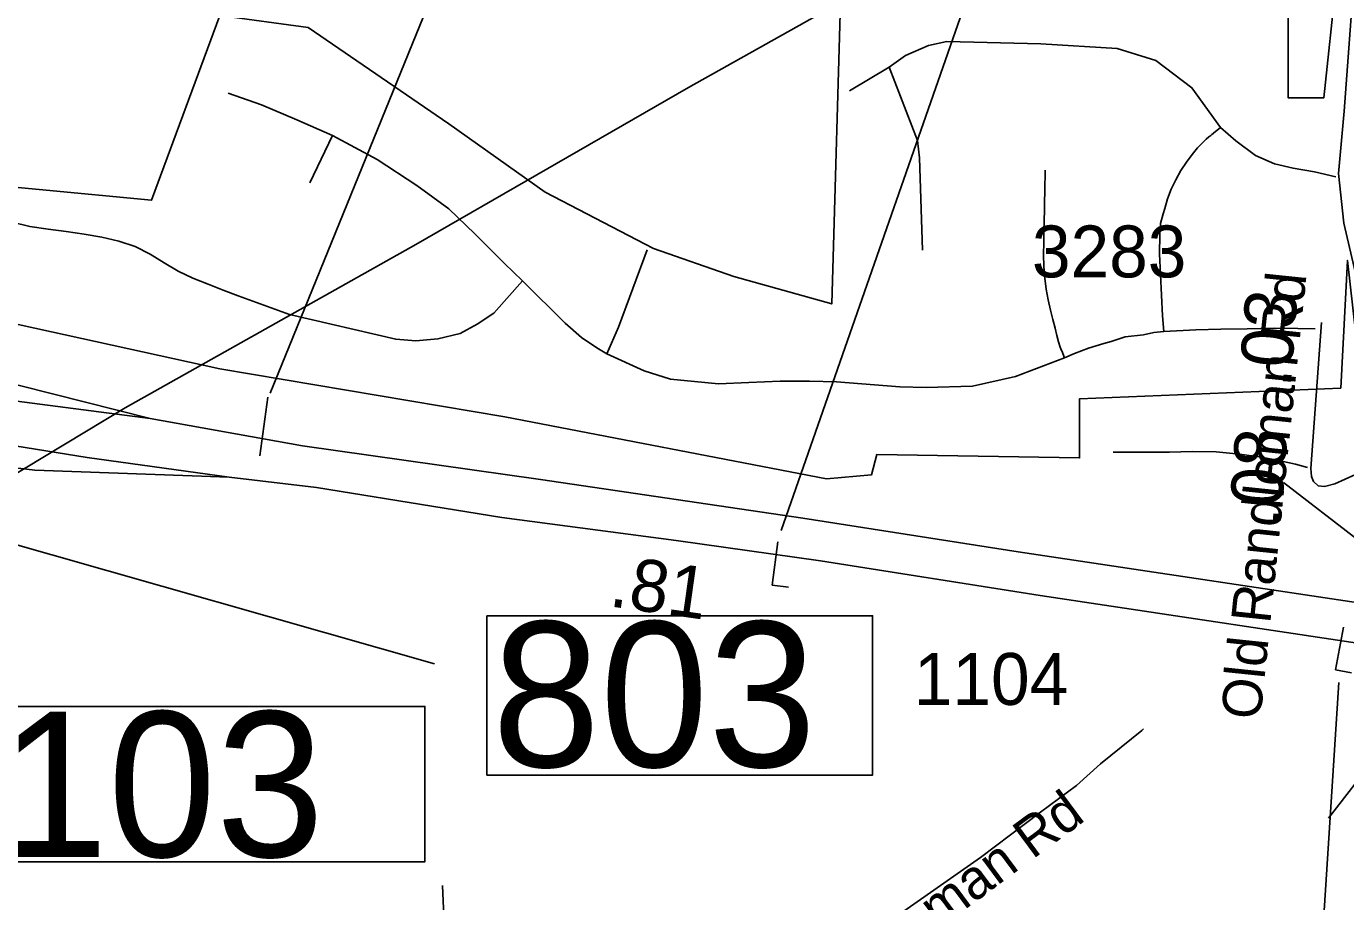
# Model space of a CAD drawing. Extents: x 1662474 to 1856135, y 779280 to 917889.
# Drawn here: x 1758338 to 1761515, y 819355 to 821463 of the extents above; entities that cross this region are included whole.
import ezdxf

# ---------------------------------------------------------------- set-up
doc = ezdxf.new("R2010")
doc.units = 0
for name, color, linetype in [('Exist Boundary Political City Limit New', 7, 'Continuous'), ('Exist Boundary Political City Limit New Hole', 7, 'Continuous'), ('Exist Road Non-System Type 51', 7, 'Continuous'), ('Exist Road Primary Interstate Divided Center Attributed', 7, 'Continuous'), ('Exist Road Primary Interstate Mileage Hundredths English Label', 7, 'Continuous'), ('Exist Road Primary Interstate Ramp 1 Lane Attributed', 7, 'Continuous'), ('Exist Road Primary Interstate Structure Cantilever Sign CELL', 7, 'Continuous'), ('Exist Road Primary Interstate Structure Cantilever Sign Number Label', 7, 'Continuous'), ('Exist Road Primary Interstate Structure Ovrhead Sign CELL', 7, 'Continuous'), ('Exist Road Secondary Mileage Hundredths English Label', 7, 'Continuous'), ('Exist Road Secondary Structure Standard Bridge CELL', 7, 'Continuous'), ('Exist Road Secondary Structure Standard Bridge Number Label', 7, 'Continuous'), ('Exist Road Secondary Type 51 Attributed', 7, 'Continuous'), ('Exist Road Secondary Type 51 Label', 7, 'Continuous'), ('Exist Road Secondary Type 51 Number Label', 7, 'Continuous'), ('Exist Utilities Electrical Transmission Line', 7, 'Continuous'), ('Map Preparation Boundary City Limit Buffer Line', 7, 'Continuous')]:
    doc.layers.add(name, color=color, linetype=linetype)

msp = doc.modelspace()

# ---------------------------------------------------------------- linework, layer by layer
at = {"layer": 'Exist Boundary Political City Limit New'}
for points in [[(1757556, 821147.2), (1758639.4, 821044.5), (1758803.9, 821489.2), (1759016.6, 821460.2), (1759355.1, 821228.2), (1759587.2, 821063.8), (1759848.4, 820928.5), (1760041.8, 820860.8), (1760277.4, 820794.6), (1760301.1, 821606.4), (1760331.2, 821606.4), (1760343.1, 821943), (1760262.2, 821966.1), (1760300.8, 822681.8), (1759794.5, 822719.9), (1759371.1, 822766.4), (1758657.9, 822831.7), (1758249.9, 822827.8)], [(1763229, 820206.6), (1763155.6, 821138.3), (1762244.4, 821061.3), (1762244.4, 820956.1), (1762035.2, 820941.6), (1762031.2, 820880.5), (1761892.8, 820847.9), (1761892.8, 820477.6), (1761579.2, 820371.7), (1761519.6, 820899.4), (1761503.4, 820591.9), (1760874.5, 820566.2), (1760874.5, 820423.8), (1760385.9, 820431.9), (1760373.6, 820383.1), (1760265, 820373.3), (1759490.5, 820522.5), (1758803.9, 820638.5), (1758097.9, 820793.2)]]:
    msp.add_lwpolyline(points, dxfattribs=at)
at = {"layer": 'Exist Boundary Political City Limit New Hole'}
msp.add_lwpolyline([(1761377.1, 821571.6), (1761377.1, 821290.8), (1761462.6, 821290.8), (1761492, 821571.6), (1761377.1, 821571.6)], dxfattribs=at)
at = {"layer": 'Exist Road Non-System Type 51'}
for p, q in [((1760415.6, 821364.9), (1760320.1, 821307.9)), ((1759075.5, 821200.4), (1759020.6, 821086.2))]:
    msp.add_line(p, q, dxfattribs=at)
for points in [[(1761213.5, 821219.5), (1761145, 821315.2), (1761058.4, 821380.9), (1760964.6, 821410), (1760781.2, 821421.4), (1760555, 821426.6), (1760510.4, 821417.4), (1760455, 821393), (1760415.6, 821364.9)], [(1760415.6, 821364.9), (1760484.1, 821188.2), (1760488.6, 821146.2), (1760495.9, 820923.9)], [(1759075.5, 821200.4), (1758989.4, 821238.4), (1758904.1, 821274.1), (1758823.5, 821302.4)], [(1761213.5, 821219.5), (1761196.9, 821206.1), (1761195.9, 821205.1), (1761193.2, 821202.9), (1761190.4, 821200.4), (1761185.9, 821197.2), (1761179.4, 821191.4), (1761170.1, 821183), (1761158.4, 821170.7), (1761145.2, 821154.9), (1761131.6, 821136.2), (1761118.5, 821115.9), (1761105.9, 821093.5), (1761094.8, 821070.7), (1761085.9, 821047.6), (1761079.6, 821024.2), (1761076, 821011.4), (1761069.6, 820988.2), (1761067.6, 820961), (1761066.5, 820915.4), (1761073.9, 820766.2), (1761077.5, 820727.9)], [(1761491.4, 821101.1), (1761440.5, 821112.4), (1761388.6, 821121.5), (1761344.1, 821132.1), (1761298, 821151.8), (1761251, 821187.8), (1761213.5, 821219.5)], [(1759532.6, 820850.2), (1759489.6, 820891.7), (1759418.2, 820963.6), (1759355.2, 821023.4), (1759278.4, 821080.1), (1759182.9, 821142.6), (1759075.5, 821200.4)], [(1760791.4, 821116.6), (1760791.4, 821100.6), (1760790.9, 821082.8), (1760790.4, 821063.4), (1760790.1, 821043.1), (1760790.1, 821020.5), (1760789.4, 820995.6), (1760788.4, 820969.9), (1760788, 820942.6), (1760787.8, 820913.8), (1760788.6, 820885.1), (1760790.4, 820857), (1760793.9, 820830), (1760798.5, 820804.2), (1760804.4, 820779.9), (1760809.9, 820757), (1760815.4, 820736.4), (1760819.5, 820718.4), (1760824, 820703.2), (1760827.9, 820690.7), (1760830.9, 820682.8), (1760831.4, 820681.7), (1760837.9, 820664.9)], [(1759532.6, 820850.2), (1759463.6, 820772.2), (1759423.2, 820746.2), (1759382.6, 820723.2), (1759329.2, 820710.4), (1759276.2, 820705.9), (1759227.4, 820709.5), (1758971.2, 820769.4), (1758848.2, 820814.2), (1758811.9, 820827.7), (1758775.4, 820842.2), (1758738.9, 820856.7), (1758703.8, 820873.9), (1758669.9, 820893.7), (1758636.1, 820914.7), (1758599.9, 820932.9), (1758560.9, 820946.2), (1758519.9, 820955.4), (1758477.2, 820962.5), (1758434, 820968.9), (1758390.4, 820974.7), (1758346.5, 820981.4), (1758303.8, 820991.4)], [(1759832.9, 820925.2), (1759763.6, 820738.4), (1759735.6, 820674.1)], [(1759735.6, 820674.1), (1759711.6, 820688.5), (1759674.6, 820713.8), (1759635.1, 820748.1), (1759532.6, 820850.2)], [(1761441.7, 820734.9), (1761400.1, 820735.5), (1761343.9, 820736), (1761277.9, 820735), (1761214.9, 820733.9), (1761154.4, 820731.9), (1761077.5, 820727.9)], [(1761077.5, 820727.9), (1761052.9, 820725.5), (1761028.1, 820720.2), (1760984.4, 820715.4), (1760950.5, 820704), (1760932.4, 820699), (1760914.2, 820693.8), (1760896.1, 820688), (1760878.8, 820681.4), (1760861.8, 820675.2), (1760837.9, 820664.9)], [(1760837.9, 820664.9), (1760720.4, 820620.2), (1760616.1, 820596.7), (1760504.9, 820593.2), (1760441.4, 820595.1), (1760288.9, 820607.4), (1760224, 820609), (1760153.1, 820608.5), (1760077.9, 820605.1), (1760005.1, 820602.2), (1759889.4, 820613.5), (1759825.4, 820633.7), (1759735.6, 820674.1)], [(1761423.6, 820400.9), (1761394, 820409.1), (1761357.1, 820416.6), (1761312.2, 820425.5), (1761259.6, 820433), (1761203.4, 820438.1), (1761145.9, 820439.1), (1761090.9, 820437.4), (1761041.1, 820437.4), (1760998.6, 820437.9), (1760954.9, 820437.5)], [(1759340.4, 819393.9), (1759348.6, 819189.6), (1759361.6, 819072.9), (1759377.9, 818999.9), (1759429.4, 818849.9), (1759440.4, 818840.9), (1759452.4, 818831.7), (1759462.4, 818825.2), (1759479.9, 818817), (1759492.6, 818812.4), (1759506.4, 818809.7), (1759518.2, 818807.9), (1759531.9, 818805.6)]]:
    msp.add_lwpolyline(points, dxfattribs=at)
at = {"layer": 'Exist Road Primary Interstate Divided Center Attributed'}
for points in [[(1758636, 820518.7), (1757863.2, 820619.3), (1757469.6, 820678.6)], [(1757446.7, 820587.7), (1757741.4, 820544.2), (1758484.1, 820424.7), (1758825.9, 820377.4)], [(1761679.8, 820054.6), (1760726.3, 820197.5), (1760208.1, 820278.6), (1759576.4, 820371.8), (1759002.9, 820452.9), (1758636, 820518.7)], [(1758825.9, 820377.4), (1759036.3, 820352.2), (1759483, 820280.1), (1759903, 820224.6), (1760250.6, 820175.5), (1760779.6, 820092.3), (1761698.8, 819953.9)]]:
    msp.add_lwpolyline(points, dxfattribs=at)
at = {"layer": 'Exist Road Primary Interstate Ramp 1 Lane Attributed'}
for points in [[(1758636, 820518.7), (1758321.1, 820598.2), (1758013.4, 820674), (1757727.4, 820729.9), (1757496.7, 820771.5)], [(1758825.9, 820377.4), (1758358.3, 820394.1), (1757423.7, 820504.5)]]:
    msp.add_lwpolyline(points, dxfattribs=at)
at = {"layer": 'Exist Road Primary Interstate Structure Cantilever Sign CELL'}
for p, q in [((1760134.2, 820117.6), (1760147.7, 820221.3)), ((1760134.2, 820117.6), (1760173.2, 820112.6)), ((1761490.4, 819913.6), (1761510.1, 820016.3)), ((1761490.4, 819913.6), (1761529, 819906.2))]:
    msp.add_line(p, q, dxfattribs=at)
at = {"layer": 'Exist Road Primary Interstate Structure Cantilever Sign Number Label'}
for p, q in [((1760155.6, 820248.6), (1761060.4, 822839.7)), ((1761499.1, 819882.7), (1761127, 814139.7))]:
    msp.add_line(p, q, dxfattribs=at)
at = {"layer": 'Exist Road Primary Interstate Structure Ovrhead Sign CELL'}
for p, q in [((1758924.7, 820579.9), (1760504.5, 824460.2)), ((1758900.5, 820428.6), (1758919.1, 820569.7))]:
    msp.add_line(p, q, dxfattribs=at)
msp.add_lwpolyline([(1757717.8, 819825.4), (1759297.8, 819825.4), (1759297.8, 819451.2), (1757717.8, 819451.2)], close=True, dxfattribs=at)
at = {"layer": 'Exist Road Secondary Structure Standard Bridge CELL'}
for p, q in [((1761365.8, 820364.9), (1761544.9, 820226.4)), ((1761611.9, 819735.2), (1761473.5, 819556.1))]:
    msp.add_line(p, q, dxfattribs=at)
at = {"layer": 'Exist Road Secondary Structure Standard Bridge Number Label'}
msp.add_line((1757570.9, 820426.4), (1759321.1, 819927.8), dxfattribs=at)
msp.add_lwpolyline([(1759446.9, 820043.8), (1760375.8, 820043.8), (1760375.8, 819659.7), (1759446.9, 819659.7)], close=True, dxfattribs=at)
at = {"layer": 'Exist Road Secondary Type 51 Attributed'}
for points in [[(1761613.2, 820417.6), (1761600.5, 820528.6), (1761574.3, 820655.4), (1761547, 820834.5), (1761510.5, 820989.1), (1761497.7, 821108.7), (1761511.4, 821258.6), (1761530.8, 821518.9), (1761613.5, 821926.7)], [(1761613.2, 820417.6), (1761489.3, 820361), (1761464, 820354.7), (1761448.8, 820356.8), (1761437.9, 820367.3), (1761432.6, 820379.3), (1761431.1, 820398.1), (1761457.1, 820749.6)], [(1759507.1, 818719.7), (1759513.5, 818779.7), (1759525.5, 818811.5), (1759537.6, 818831.6), (1759553, 818848.3), (1759591.8, 818866.9), (1759750.1, 818924.6), (1759852.5, 818965.6), (1759976.9, 819020.7), (1760069.4, 819065.2), (1760111.8, 819088.5), (1760199.4, 819144.3), (1760269, 819199.5), (1760435.3, 819321), (1760636, 819461), (1760779.9, 819570.7), (1760866.9, 819635.1), (1760925, 819687.3), (1761024.4, 819767.5), (1761028.3, 819771.6)]]:
    msp.add_lwpolyline(points, dxfattribs=at)
at = {"layer": 'Exist Utilities Electrical Transmission Line'}
msp.add_lwpolyline([(1762607.1, 821867.7), (1762326.5, 821883.6), (1762045.6, 821901.1), (1761427.7, 821944.9), (1761074, 821966.8), (1760584.4, 821682.1), (1759932.3, 821315.9), (1759276.1, 820938), (1758575.8, 820544.3), (1757945.7, 820164.3), (1757722.9, 820037.5), (1757570.5, 819948.7), (1757082.2, 819520.2), (1756831.6, 819288.6), (1756581, 819053.1), (1756402.1, 818892.3), (1756189.3, 818693.1), (1755808.7, 818461), (1755402.1, 818222.7), (1754934.1, 817950), (1754521.5, 817709.9), (1754115.1, 817477.6), (1753887.7, 817352.3)], dxfattribs=at)
at = {"layer": 'Map Preparation Boundary City Limit Buffer Line'}
for points in [[(1757556, 821147.2), (1758639.4, 821044.5), (1758803.9, 821489.2), (1759016.6, 821460.2), (1759355.1, 821228.2), (1759587.2, 821063.8), (1759848.4, 820928.5), (1760041.8, 820860.8), (1760277.4, 820794.6), (1760301.1, 821606.4), (1760331.2, 821606.4), (1760343.1, 821943), (1760262.2, 821966.1), (1760300.8, 822681.8), (1759794.5, 822719.9), (1759371.1, 822766.4), (1758657.9, 822831.7), (1758249.9, 822827.8)], [(1761377.1, 821571.6), (1761377.1, 821290.8), (1761462.6, 821290.8), (1761492, 821571.6), (1761377.1, 821571.6)], [(1763229, 820206.6), (1763155.6, 821138.3), (1762244.4, 821061.3), (1762244.4, 820956.1), (1762035.2, 820941.6), (1762031.2, 820880.5), (1761892.8, 820847.9), (1761892.8, 820477.6), (1761579.2, 820371.7), (1761519.6, 820899.4), (1761503.4, 820591.9), (1760874.5, 820566.2), (1760874.5, 820423.8), (1760385.9, 820431.9), (1760373.6, 820383.1), (1760265, 820373.3), (1759490.5, 820522.5), (1758803.9, 820638.5), (1758097.9, 820793.2)]]:
    msp.add_lwpolyline(points, dxfattribs=at)

# ---------------------------------------------------------------- texts
at = {"layer": 'Exist Road Primary Interstate Mileage Hundredths English Label'}
msp.add_text('.81', height=125, rotation=351.9543, dxfattribs=at).set_placement((1759738.9, 820066.7))
at = {"layer": 'Exist Road Primary Interstate Structure Ovrhead Sign CELL'}
msp.add_text('S1103', height=350, dxfattribs=at).set_placement((1757701.7, 819462.8))
at = {"layer": 'Exist Road Secondary Mileage Hundredths English Label'}
for s, p in [('.03', (1761382.7, 820592)), ('.08', (1761358.1, 820257.4))]:
    msp.add_text(s, height=125, rotation=85.7682, dxfattribs=at).set_placement(p)
at = {"layer": 'Exist Road Secondary Structure Standard Bridge Number Label'}
msp.add_text('803', height=350, dxfattribs=at).set_placement((1759459.4, 819679.5))
at = {"layer": 'Exist Road Secondary Type 51 Label'}
for rotation, p in [(84.059, (1761309.3, 819791.1)), (36.5084, (1760023.1, 818909.6))]:
    msp.add_text('Old Randleman Rd', height=95, rotation=rotation, dxfattribs=at).set_placement(p)
at = {"layer": 'Exist Road Secondary Type 51 Number Label'}
for s, p in [('3283', (1760759.7, 820858.6)), ('1104', (1760475.2, 819828.9))]:
    msp.add_text(s, height=125, dxfattribs=at).set_placement(p)

doc.saveas('drawing.dxf')
